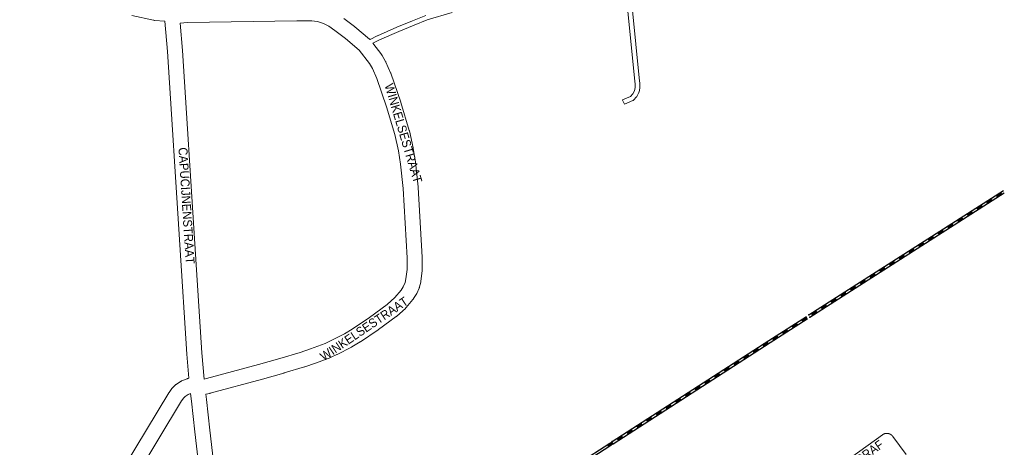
# Model space of a CAD drawing. Header units: metres. Extents: x 123819 to 142731, y 393440 to 405763.
# Tile 342 of 346: x 140474 to 141327, y 403177 to 403547. Entities that reach past the tile are written whole.
import ezdxf
from ezdxf.enums import TextEntityAlignment as Align

# ---------------------------------------------------------------- set-up
doc = ezdxf.new("R2010")
doc.units = ezdxf.units.M
doc.header["$MEASUREMENT"] = 0
for name, color, linetype, lineweight in [('gs-anno-wegen algemeen tekst', 7, 'Continuous', 0), ('gs-knt-paden', 7, 'Continuous', 0), ('gs-knt-spoorlijn', 7, 'Continuous', 30), ('gs-knt-wegen algemeen', 7, 'Continuous', 0)]:
    doc.layers.add(name, color=color, linetype=linetype, lineweight=lineweight)
doc.styles.add('Style-Arial', font='arial.ttf')

msp = doc.modelspace()

# ---------------------------------------------------------------- linework, layer by layer
at = {"layer": 'gs-knt-paden', "color": 7, "linetype": 'Continuous', "flags": 128}
for points in [[(140777.34, 403529.5), (140783.66, 403532.66), (140783.71, 403532.68), (140783.75, 403532.71), (140800.62, 403540.05), (140800.65, 403540.06), (140814.02, 403545.6), (140814.06, 403545.62), (140825.56, 403550.12)], [(140848.56, 403552.83), (140826.95, 403546.35), (140815.54, 403541.88), (140802.21, 403536.36), (140785.41, 403529.04), (140779.86, 403526.27)]]:
    msp.add_lwpolyline(points, dxfattribs=at)
msp.add_lwpolyline([(141004.74, 403554.44), (141010.44, 403496.35), (141011.06, 403491.3), (141011.07, 403491.22), (141011.08, 403491.13), (141011.08, 403491.05), (141011.08, 403487.6), (141011.08, 403487.53), (141011.07, 403487.45), (141011.06, 403487.37), (141011.05, 403487.29), (141011.04, 403487.21), (141010.41, 403484.08), (141010.39, 403483.99), (141010.37, 403483.9), (141010.34, 403483.81), (141010.31, 403483.73), (141010.27, 403483.64), (141010.23, 403483.56), (141008.54, 403480.24), (141008.5, 403480.16), (141008.45, 403480.08), (141008.41, 403480.01), (141008.35, 403479.93), (141008.3, 403479.86), (141008.24, 403479.8), (141005.73, 403477.04), (141005.67, 403476.97), (141005.6, 403476.9), (141005.53, 403476.84), (141005.45, 403476.78), (141005.37, 403476.73), (141005.29, 403476.67), (141005.21, 403476.63), (141005.12, 403476.58), (141005.04, 403476.54), (140997.72, 403473.41, -0.384594), (140997.7, 403473.41), (140996.13, 403477.09, -0.384593), (140996.13, 403477.1), (141003.05, 403480.07), (141005.08, 403482.3), (141006.53, 403485.14), (141007.06, 403487.8), (141007.06, 403490.93), (141006.45, 403495.88), (141006.44, 403495.93), (141000.74, 403554.03)], format="xyb", dxfattribs=at)
at = {"layer": 'gs-knt-spoorlijn', "color": 7, "linetype": 'Continuous'}
for p, q in [((141157.54, 403291.07), (141326.08, 403398.74)), ((141158.29, 403289.18), (141326.84, 403396.85)), ((141319.73, 403394.43), (141323.94, 403397.13)), ((141319.84, 403394.27), (141324.05, 403396.96)), ((141319.94, 403394.1), (141324.16, 403396.79)), ((141320.05, 403393.93), (141324.27, 403396.62)), ((141320.16, 403393.76), (141324.37, 403396.45)), ((141320.27, 403393.59), (141324.48, 403396.28)), ((141320.37, 403393.42), (141324.59, 403396.12)), ((141320.48, 403393.25), (141324.7, 403395.95)), ((141320.59, 403393.09), (141324.8, 403395.78)), ((141302.87, 403383.67), (141307.09, 403386.36)), ((141302.98, 403383.5), (141307.2, 403386.19)), ((141303.09, 403383.33), (141307.3, 403386.02)), ((141303.2, 403383.16), (141307.41, 403385.85)), ((141303.31, 403382.99), (141307.52, 403385.69)), ((141303.41, 403382.82), (141307.63, 403385.52)), ((141303.52, 403382.66), (141307.73, 403385.35)), ((141303.63, 403382.49), (141307.84, 403385.18)), ((141303.74, 403382.32), (141307.95, 403385.01)), ((141311.3, 403389.05), (141315.52, 403391.74)), ((141311.41, 403388.88), (141315.62, 403391.57)), ((141311.52, 403388.71), (141315.73, 403391.41)), ((141311.62, 403388.55), (141315.84, 403391.24)), ((141311.73, 403388.38), (141315.95, 403391.07)), ((141311.84, 403388.21), (141316.05, 403390.9)), ((141311.95, 403388.04), (141316.16, 403390.73)), ((141312.06, 403387.87), (141316.27, 403390.56)), ((141312.16, 403387.7), (141316.38, 403390.39)), ((141294.45, 403378.28), (141298.66, 403380.98)), ((141294.55, 403378.12), (141298.77, 403380.81)), ((141294.66, 403377.95), (141298.88, 403380.64)), ((141294.77, 403377.78), (141298.98, 403380.47)), ((141294.88, 403377.61), (141299.09, 403380.3)), ((141294.99, 403377.44), (141299.2, 403380.13)), ((141295.09, 403377.27), (141299.31, 403379.96)), ((141295.2, 403377.1), (141299.41, 403379.8)), ((141295.31, 403376.94), (141299.52, 403379.63)), ((141277.59, 403367.52), (141281.81, 403370.21)), ((141277.7, 403367.35), (141281.91, 403370.04)), ((141277.81, 403367.18), (141282.02, 403369.87)), ((141277.92, 403367.01), (141282.13, 403369.7)), ((141278.02, 403366.84), (141282.24, 403369.53)), ((141278.13, 403366.67), (141282.34, 403369.37)), ((141278.24, 403366.51), (141282.45, 403369.2)), ((141278.35, 403366.34), (141282.56, 403369.03)), ((141278.45, 403366.17), (141282.67, 403368.86)), ((141286.02, 403372.9), (141290.23, 403375.59)), ((141286.13, 403372.73), (141290.34, 403375.42)), ((141286.24, 403372.56), (141290.45, 403375.26)), ((141286.34, 403372.39), (141290.56, 403375.09)), ((141286.45, 403372.23), (141290.66, 403374.92)), ((141286.56, 403372.06), (141290.77, 403374.75)), ((141286.67, 403371.89), (141290.88, 403374.58)), ((141286.77, 403371.72), (141290.99, 403374.41)), ((141286.88, 403371.55), (141291.09, 403374.24)), ((141260.74, 403356.75), (141264.95, 403359.44)), ((141269.17, 403362.13), (141273.38, 403364.83)), ((141269.27, 403361.96), (141273.49, 403364.66)), ((141269.38, 403361.8), (141273.59, 403364.49)), ((141269.49, 403361.63), (141273.7, 403364.32)), ((141269.6, 403361.46), (141273.81, 403364.15)), ((141269.7, 403361.29), (141273.92, 403363.98)), ((141269.81, 403361.12), (141274.03, 403363.81)), ((141269.92, 403360.95), (141274.13, 403363.65)), ((141270.03, 403360.79), (141274.24, 403363.48)), ((141252.31, 403351.37), (141256.52, 403354.06)), ((141252.42, 403351.2), (141256.63, 403353.89)), ((141252.53, 403351.03), (141256.74, 403353.72)), ((141252.63, 403350.86), (141256.85, 403353.55)), ((141252.74, 403350.69), (141256.96, 403353.38)), ((141252.85, 403350.52), (141257.06, 403353.22)), ((141252.96, 403350.36), (141257.17, 403353.05)), ((141253.06, 403350.19), (141257.28, 403352.88)), ((141253.17, 403350.02), (141257.39, 403352.71)), ((141260.85, 403356.58), (141265.06, 403359.27)), ((141260.95, 403356.41), (141265.17, 403359.1)), ((141261.06, 403356.24), (141265.28, 403358.94)), ((141261.17, 403356.08), (141265.38, 403358.77)), ((141261.28, 403355.91), (141265.49, 403358.6)), ((141261.38, 403355.74), (141265.6, 403358.43)), ((141261.49, 403355.57), (141265.71, 403358.26)), ((141261.6, 403355.4), (141265.81, 403358.09)), ((141235.46, 403340.6), (141239.67, 403343.29)), ((141235.56, 403340.43), (141239.78, 403343.12)), ((141235.67, 403340.26), (141239.89, 403342.95)), ((141235.78, 403340.09), (141239.99, 403342.79)), ((141235.89, 403339.93), (141240.1, 403342.62)), ((141236, 403339.76), (141240.21, 403342.45)), ((141236.1, 403339.59), (141240.32, 403342.28)), ((141243.88, 403345.98), (141248.1, 403348.67)), ((141243.99, 403345.81), (141248.21, 403348.51)), ((141244.1, 403345.65), (141248.31, 403348.34)), ((141244.21, 403345.48), (141248.42, 403348.17)), ((141244.31, 403345.31), (141248.53, 403348)), ((141244.42, 403345.14), (141248.64, 403347.83)), ((141244.53, 403344.97), (141248.74, 403347.66)), ((141244.64, 403344.8), (141248.85, 403347.49)), ((141244.75, 403344.63), (141248.96, 403347.33)), ((141227.03, 403335.22), (141231.24, 403337.91)), ((141227.14, 403335.05), (141231.35, 403337.74)), ((141227.24, 403334.88), (141231.46, 403337.57)), ((141227.35, 403334.71), (141231.57, 403337.4)), ((141227.46, 403334.54), (141231.67, 403337.23)), ((141227.57, 403334.37), (141231.78, 403337.06)), ((141227.68, 403334.2), (141231.89, 403336.9)), ((141227.78, 403334.04), (141232, 403336.73)), ((141227.89, 403333.87), (141232.1, 403336.56)), ((141236.21, 403339.42), (141240.42, 403342.11)), ((141236.32, 403339.25), (141240.53, 403341.94)), ((141210.18, 403324.45), (141214.39, 403327.14)), ((141210.28, 403324.28), (141214.5, 403326.97)), ((141210.39, 403324.11), (141214.6, 403326.8)), ((141210.5, 403323.94), (141214.71, 403326.63)), ((141210.61, 403323.77), (141214.82, 403326.47)), ((141210.71, 403323.61), (141214.93, 403326.3)), ((141210.82, 403323.44), (141215.03, 403326.13)), ((141210.93, 403323.27), (141215.14, 403325.96)), ((141211.04, 403323.1), (141215.25, 403325.79)), ((141218.6, 403329.83), (141222.82, 403332.52)), ((141218.71, 403329.66), (141222.92, 403332.36)), ((141218.82, 403329.5), (141223.03, 403332.19)), ((141218.93, 403329.33), (141223.14, 403332.02)), ((141219.03, 403329.16), (141223.25, 403331.85)), ((141219.14, 403328.99), (141223.35, 403331.68)), ((141219.25, 403328.82), (141223.46, 403331.51)), ((141219.36, 403328.65), (141223.57, 403331.34)), ((141219.46, 403328.48), (141223.68, 403331.18)), ((141201.75, 403319.07), (141205.96, 403321.76)), ((141201.86, 403318.9), (141206.07, 403321.59)), ((141201.96, 403318.73), (141206.18, 403321.42)), ((141202.07, 403318.56), (141206.28, 403321.25)), ((141202.18, 403318.39), (141206.39, 403321.08)), ((141202.29, 403318.22), (141206.5, 403320.91)), ((141202.39, 403318.05), (141206.61, 403320.75)), ((141202.5, 403317.89), (141206.72, 403320.58)), ((141202.61, 403317.72), (141206.82, 403320.41)), ((141184.89, 403308.3), (141189.11, 403310.99)), ((141185, 403308.13), (141189.21, 403310.82)), ((141185.11, 403307.96), (141189.32, 403310.65)), ((141185.22, 403307.79), (141189.43, 403310.48)), ((141185.32, 403307.62), (141189.54, 403310.32)), ((141185.43, 403307.46), (141189.65, 403310.15)), ((141185.54, 403307.29), (141189.75, 403309.98)), ((141185.65, 403307.12), (141189.86, 403309.81)), ((141185.75, 403306.95), (141189.97, 403309.64)), ((141193.32, 403313.68), (141197.53, 403316.37)), ((141193.43, 403313.51), (141197.64, 403316.2)), ((141193.54, 403313.34), (141197.75, 403316.04)), ((141193.64, 403313.18), (141197.86, 403315.87)), ((141193.75, 403313.01), (141197.97, 403315.7)), ((141193.86, 403312.84), (141198.07, 403315.53)), ((141193.97, 403312.67), (141198.18, 403315.36)), ((141194.07, 403312.5), (141198.29, 403315.19)), ((141194.18, 403312.33), (141198.4, 403315.03)), ((141168.04, 403297.53), (141172.25, 403300.22)), ((141168.15, 403297.36), (141172.36, 403300.05)), ((141168.25, 403297.19), (141172.47, 403299.89)), ((141168.36, 403297.03), (141172.58, 403299.72)), ((141176.47, 403302.91), (141180.68, 403305.61)), ((141176.57, 403302.75), (141180.79, 403305.44)), ((141176.68, 403302.58), (141180.9, 403305.27)), ((141176.79, 403302.41), (141181, 403305.1)), ((141176.9, 403302.24), (141181.11, 403304.93)), ((141177, 403302.07), (141181.22, 403304.76)), ((141177.11, 403301.9), (141181.33, 403304.6)), ((141177.22, 403301.73), (141181.43, 403304.43)), ((141177.33, 403301.57), (141181.54, 403304.26)), ((141159.61, 403292.15), (141163.83, 403294.84)), ((141159.72, 403291.98), (141163.93, 403294.67)), ((141159.83, 403291.81), (141164.04, 403294.5)), ((141159.94, 403291.64), (141164.15, 403294.33)), ((141160.04, 403291.47), (141164.26, 403294.17)), ((141160.15, 403291.3), (141164.36, 403294)), ((141160.26, 403291.14), (141164.47, 403293.83)), ((141160.37, 403290.97), (141164.58, 403293.66)), ((141160.47, 403290.8), (141164.69, 403293.49)), ((141168.47, 403296.86), (141172.68, 403299.55)), ((141168.58, 403296.69), (141172.79, 403299.38)), ((141168.69, 403296.52), (141172.9, 403299.21)), ((141168.79, 403296.35), (141173.01, 403299.04)), ((141168.9, 403296.18), (141173.11, 403298.87)), ((141142.76, 403281.38), (141146.97, 403284.07)), ((141142.87, 403281.21), (141147.08, 403283.9)), ((141142.97, 403281.04), (141147.19, 403283.74)), ((141143.08, 403280.87), (141147.29, 403283.57)), ((141143.19, 403280.71), (141147.4, 403283.4)), ((141143.3, 403280.54), (141147.51, 403283.23)), ((141143.4, 403280.37), (141147.62, 403283.06)), ((141143.51, 403280.2), (141147.72, 403282.89)), ((141143.62, 403280.03), (141147.83, 403282.72)), ((141151.18, 403286.76), (141155.4, 403289.46)), ((141151.29, 403286.6), (141155.51, 403289.29)), ((141151.4, 403286.43), (141155.61, 403289.12)), ((141151.51, 403286.26), (141155.72, 403288.95)), ((141151.62, 403286.09), (141155.83, 403288.78)), ((141151.72, 403285.92), (141155.94, 403288.61)), ((141151.83, 403285.75), (141156.04, 403288.44)), ((141151.94, 403285.58), (141156.15, 403288.28)), ((141152.05, 403285.42), (141156.26, 403288.11)), ((141134.33, 403276), (141138.54, 403278.69)), ((141134.44, 403275.83), (141138.65, 403278.52)), ((141134.55, 403275.66), (141138.76, 403278.35)), ((141134.65, 403275.49), (141138.87, 403278.18)), ((141134.76, 403275.32), (141138.97, 403278.01)), ((141134.87, 403275.15), (141139.08, 403277.85)), ((141134.98, 403274.99), (141139.19, 403277.68)), ((141135.08, 403274.82), (141139.3, 403277.51)), ((141135.19, 403274.65), (141139.41, 403277.34)), ((141117.49, 403265.21), (141121.69, 403267.92)), ((141117.59, 403265.04), (141121.8, 403267.75)), ((141117.7, 403264.87), (141121.91, 403267.58)), ((141117.81, 403264.7), (141122.01, 403267.41)), ((141117.92, 403264.54), (141122.12, 403267.24)), ((141118.03, 403264.37), (141122.23, 403267.08)), ((141118.14, 403264.2), (141122.34, 403266.91)), ((141118.24, 403264.03), (141122.45, 403266.74)), ((141118.35, 403263.86), (141122.56, 403266.57)), ((141125.9, 403270.61), (141130.12, 403273.31)), ((141126.01, 403270.44), (141130.22, 403273.14)), ((141126.12, 403270.28), (141130.33, 403272.97)), ((141126.23, 403270.11), (141130.44, 403272.8)), ((141126.33, 403269.94), (141130.55, 403272.63)), ((141126.44, 403269.77), (141130.66, 403272.46)), ((141126.55, 403269.6), (141130.76, 403272.29)), ((141126.66, 403269.43), (141130.87, 403272.13)), ((141126.76, 403269.27), (141130.98, 403271.96)), ((141100.67, 403254.38), (141104.87, 403257.09)), ((141100.78, 403254.21), (141104.98, 403256.92)), ((141109.08, 403259.8), (141113.28, 403262.5)), ((141109.19, 403259.63), (141113.39, 403262.33)), ((141109.29, 403259.46), (141113.5, 403262.17)), ((141109.4, 403259.29), (141113.61, 403262)), ((141109.51, 403259.12), (141113.72, 403261.83)), ((141109.62, 403258.95), (141113.82, 403261.66)), ((141109.73, 403258.79), (141113.93, 403261.49)), ((141109.84, 403258.62), (141114.04, 403261.33)), ((141109.94, 403258.45), (141114.15, 403261.16)), ((141092.26, 403248.97), (141096.47, 403251.68)), ((141092.37, 403248.8), (141096.57, 403251.51)), ((141092.48, 403248.63), (141096.68, 403251.34)), ((141092.59, 403248.46), (141096.79, 403251.17)), ((141092.7, 403248.3), (141096.9, 403251)), ((141092.8, 403248.13), (141097.01, 403250.83)), ((141092.91, 403247.96), (141097.12, 403250.67)), ((141093.02, 403247.79), (141097.22, 403250.5)), ((141093.13, 403247.62), (141097.33, 403250.33)), ((141100.89, 403254.05), (141105.09, 403256.75)), ((141101, 403253.88), (141105.2, 403256.58)), ((141101.1, 403253.71), (141105.31, 403256.42)), ((141101.21, 403253.54), (141105.42, 403256.25)), ((141101.32, 403253.37), (141105.52, 403256.08)), ((141101.43, 403253.2), (141105.63, 403255.91)), ((141101.54, 403253.04), (141105.74, 403255.74)), ((141075.45, 403238.14), (141079.65, 403240.85)), ((141075.55, 403237.97), (141079.76, 403240.68)), ((141075.66, 403237.8), (141079.87, 403240.51)), ((141075.77, 403237.64), (141079.98, 403240.34)), ((141075.88, 403237.47), (141080.08, 403240.18)), ((141075.99, 403237.3), (141080.19, 403240.01)), ((141083.85, 403243.55), (141088.06, 403246.26)), ((141083.96, 403243.39), (141088.17, 403246.09)), ((141084.07, 403243.22), (141088.27, 403245.93)), ((141084.18, 403243.05), (141088.38, 403245.76)), ((141084.29, 403242.88), (141088.49, 403245.59)), ((141084.4, 403242.71), (141088.6, 403245.42)), ((141084.5, 403242.55), (141088.71, 403245.25)), ((141084.61, 403242.38), (141088.82, 403245.08)), ((141084.72, 403242.21), (141088.92, 403244.92)), ((141067.04, 403232.73), (141071.24, 403235.43)), ((141067.15, 403232.56), (141071.35, 403235.27)), ((141067.26, 403232.39), (141071.46, 403235.1)), ((141067.36, 403232.22), (141071.57, 403234.93)), ((141067.47, 403232.05), (141071.68, 403234.76)), ((141067.58, 403231.89), (141071.78, 403234.59)), ((141067.69, 403231.72), (141071.89, 403234.43)), ((141067.8, 403231.55), (141072, 403234.26)), ((141067.9, 403231.38), (141072.11, 403234.09)), ((141076.1, 403237.13), (141080.3, 403239.84)), ((141076.2, 403236.96), (141080.41, 403239.67)), ((141076.31, 403236.8), (141080.52, 403239.5)), ((141050.22, 403221.9), (141054.43, 403224.61)), ((141050.33, 403221.73), (141054.53, 403224.44)), ((141050.44, 403221.56), (141054.64, 403224.27)), ((141050.55, 403221.4), (141054.75, 403224.1)), ((141050.66, 403221.23), (141054.86, 403223.93)), ((141050.76, 403221.06), (141054.97, 403223.77)), ((141050.87, 403220.89), (141055.08, 403223.6)), ((141050.98, 403220.72), (141055.18, 403223.43)), ((141051.09, 403220.56), (141055.29, 403223.26)), ((141058.63, 403227.31), (141062.83, 403230.02)), ((141058.74, 403227.15), (141062.94, 403229.85)), ((141058.85, 403226.98), (141063.05, 403229.68)), ((141058.96, 403226.81), (141063.16, 403229.52)), ((141059.06, 403226.64), (141063.27, 403229.35)), ((141059.17, 403226.47), (141063.38, 403229.18)), ((141059.28, 403226.31), (141063.48, 403229.01)), ((141059.39, 403226.14), (141063.59, 403228.84)), ((141059.5, 403225.97), (141063.7, 403228.68)), ((141041.81, 403216.49), (141046.02, 403219.19)), ((141041.92, 403216.32), (141046.13, 403219.03)), ((141042.03, 403216.15), (141046.24, 403218.86)), ((141042.14, 403215.98), (141046.34, 403218.69)), ((141042.25, 403215.81), (141046.45, 403218.52)), ((141042.36, 403215.65), (141046.56, 403218.35)), ((141042.46, 403215.48), (141046.67, 403218.18)), ((141042.57, 403215.31), (141046.78, 403218.02)), ((141042.68, 403215.14), (141046.88, 403217.85)), ((141025, 403205.66), (141029.2, 403208.37)), ((141025.11, 403205.49), (141029.31, 403208.2)), ((141025.22, 403205.32), (141029.42, 403208.03)), ((141025.32, 403205.16), (141029.53, 403207.86)), ((141025.43, 403204.99), (141029.64, 403207.69)), ((141025.54, 403204.82), (141029.74, 403207.53)), ((141025.65, 403204.65), (141029.85, 403207.36)), ((141025.76, 403204.48), (141029.96, 403207.19)), ((141025.87, 403204.31), (141030.07, 403207.02)), ((141033.41, 403211.07), (141037.61, 403213.78)), ((141033.52, 403210.91), (141037.72, 403213.61)), ((141033.62, 403210.74), (141037.83, 403213.44)), ((141033.73, 403210.57), (141037.94, 403213.28)), ((141033.84, 403210.4), (141038.04, 403213.11)), ((141033.95, 403210.23), (141038.15, 403212.94)), ((141034.06, 403210.06), (141038.26, 403212.77)), ((141034.16, 403209.9), (141038.37, 403212.6)), ((141034.27, 403209.73), (141038.48, 403212.43)), ((141008.18, 403194.83), (141012.39, 403197.54)), ((141008.29, 403194.66), (141012.5, 403197.37)), ((141016.59, 403200.25), (141020.8, 403202.95)), ((141016.7, 403200.08), (141020.9, 403202.78)), ((141016.81, 403199.91), (141021.01, 403202.62)), ((141016.92, 403199.74), (141021.12, 403202.45)), ((141017.02, 403199.57), (141021.23, 403202.28)), ((141017.13, 403199.41), (141021.34, 403202.11)), ((141017.24, 403199.24), (141021.44, 403201.94)), ((141017.35, 403199.07), (141021.55, 403201.78)), ((141017.46, 403198.9), (141021.66, 403201.61)), ((140999.78, 403189.42), (141003.98, 403192.13)), ((140999.88, 403189.25), (141004.09, 403191.96)), ((140999.99, 403189.08), (141004.2, 403191.79)), ((141000.1, 403188.91), (141004.3, 403191.62)), ((141000.21, 403188.75), (141004.41, 403191.45)), ((141000.32, 403188.58), (141004.52, 403191.28)), ((141000.42, 403188.41), (141004.63, 403191.12)), ((141000.53, 403188.24), (141004.74, 403190.95)), ((141000.64, 403188.07), (141004.85, 403190.78)), ((141008.4, 403194.5), (141012.6, 403197.2)), ((141008.51, 403194.33), (141012.71, 403197.03)), ((141008.62, 403194.16), (141012.82, 403196.87)), ((141008.72, 403193.99), (141012.93, 403196.7)), ((141008.83, 403193.82), (141013.04, 403196.53)), ((141008.94, 403193.66), (141013.14, 403196.36)), ((141009.05, 403193.49), (141013.25, 403196.19)), ((140816.94, 403071.95), (140985.09, 403180.22)), ((140982.96, 403178.59), (140987.16, 403181.3)), ((140983.07, 403178.42), (140987.27, 403181.13)), ((140983.18, 403178.26), (140987.38, 403180.96)), ((140983.28, 403178.09), (140987.49, 403180.79)), ((140983.39, 403177.92), (140987.6, 403180.63)), ((140983.5, 403177.75), (140987.7, 403180.46)), ((140983.61, 403177.58), (140987.81, 403180.29)), ((140991.37, 403184.01), (140995.57, 403186.71)), ((140991.48, 403183.84), (140995.68, 403186.54)), ((140991.58, 403183.67), (140995.79, 403186.38)), ((140991.69, 403183.5), (140995.9, 403186.21)), ((140991.8, 403183.33), (140996, 403186.04)), ((140991.91, 403183.16), (140996.11, 403185.87)), ((140992.02, 403183), (140996.22, 403185.7)), ((140992.13, 403182.83), (140996.33, 403185.53)), ((140992.23, 403182.66), (140996.44, 403185.37)), ((140817.69, 403070.05), (140985.85, 403178.33)), ((140983.72, 403177.41), (140987.92, 403180.12)), ((140983.83, 403177.25), (140988.03, 403179.95))]:
    msp.add_line(p, q, dxfattribs=at)
at = {"layer": 'gs-knt-spoorlijn', "color": 7, "linetype": 'Continuous', "flags": 128}
for points in [[(140987.2, 403181.57), (141122.78, 403268.87), (141155.43, 403289.73)], [(140987.95, 403179.68), (141123.86, 403267.19), (141156.19, 403287.84)]]:
    msp.add_lwpolyline(points, dxfattribs=at)
at = {"layer": 'gs-knt-spoorlijn', "color": 7, "linetype": 'Continuous'}
for p in [(141157.54, 403291.07), (141158.29, 403289.18), (140987.2, 403181.57), (140987.95, 403179.68)]:
    msp.add_point(p, dxfattribs=at)
at = {"layer": 'gs-knt-wegen algemeen', "color": 7, "linetype": 'Continuous', "flags": 128}
for points in [[(140599.51, 403545.32), (140599.25, 403545.35), (140590.8, 403545.98), (140590.48, 403546.01), (140590.17, 403546.05), (140589.86, 403546.12), (140570.99, 403550.34)], [(140754.54, 403547.65), (140763.94, 403540.67), (140764.09, 403540.56), (140764.23, 403540.44), (140776.97, 403529.82), (140777.15, 403529.67), (140777.21, 403529.62), (140777.34, 403529.5)], [(140620.47, 403236.34), (140618.54, 403257.08), (140618.52, 403257.27), (140612.64, 403351.69), (140602.01, 403518.94), (140599.51, 403545.32)], [(140633.62, 403235.53), (140635.78, 403235.95), (140680.7, 403248.18), (140699.13, 403253.33), (140716.83, 403258.68), (140725.73, 403261.69), (140738.47, 403266.48), (140743.01, 403268.6), (140755.23, 403274.82), (140761.91, 403278.81), (140776.98, 403289), (140792.16, 403300.04), (140798.86, 403306.12), (140804.32, 403312.61), (140806.1, 403315.4), (140807.72, 403319.06), (140808.5, 403322.23), (140809.57, 403330.45), (140809.44, 403340.46), (140806.09, 403400.57), (140803.79, 403421.63), (140802, 403432.98), (140798.81, 403447.2), (140791.63, 403471.19), (140783.1, 403495.68), (140779.38, 403504.25), (140776.85, 403508.57), (140768.05, 403520.31), (140756.04, 403530.32), (140746.84, 403537.15), (140741.54, 403540.91), (140738.31, 403542.62), (140734.78, 403544.05), (140731.46, 403545), (140726.81, 403545.49), (140713.84, 403545.49), (140619.13, 403544.09), (140612.77, 403543.45)], [(140612.77, 403543.45), (140614.98, 403520.07), (140614.99, 403519.87), (140625.63, 403352.51), (140625.63, 403352.5), (140631.51, 403258.18), (140633.62, 403235.53)], [(140779.86, 403526.27), (140787.49, 403516.08), (140787.63, 403515.88), (140787.77, 403515.68), (140787.9, 403515.47), (140790.81, 403510.5), (140790.94, 403510.27), (140791.06, 403510.04), (140791.17, 403509.8), (140795.14, 403500.65), (140795.24, 403500.42), (140795.32, 403500.19), (140803.97, 403475.33), (140804.06, 403475.06), (140811.35, 403450.72), (140811.42, 403450.5), (140811.47, 403450.27), (140814.75, 403435.63), (140814.79, 403435.42), (140814.82, 403435.22), (140816.68, 403423.51), (140816.72, 403423.2), (140819.05, 403401.81), (140819.07, 403401.64), (140819.08, 403401.47), (140822.45, 403341.04), (140822.46, 403340.76), (140822.59, 403330.15), (140822.59, 403329.84), (140822.57, 403329.53), (140822.54, 403329.23), (140821.36, 403320.2), (140821.33, 403319.96), (140821.28, 403319.73), (140821.23, 403319.5), (140820.23, 403315.41), (140820.16, 403315.13), (140820.07, 403314.85), (140819.97, 403314.57), (140819.86, 403314.3), (140817.79, 403309.66), (140817.69, 403309.44), (140817.58, 403309.23), (140817.46, 403309.02), (140817.33, 403308.81), (140815.06, 403305.25), (140814.9, 403305.01), (140814.73, 403304.78), (140814.55, 403304.56), (140808.54, 403297.41), (140808.35, 403297.19), (140808.14, 403296.98), (140807.93, 403296.78), (140800.65, 403290.17), (140800.48, 403290.01), (140800.29, 403289.86), (140800.11, 403289.72), (140784.55, 403278.41), (140784.36, 403278.28), (140769.06, 403267.93), (140768.9, 403267.83), (140768.75, 403267.73), (140761.71, 403263.53), (140761.52, 403263.42), (140761.33, 403263.32), (140748.82, 403256.95), (140748.62, 403256.85), (140743.75, 403254.58), (140743.52, 403254.48), (140743.29, 403254.39), (140730.21, 403249.47), (140730, 403249.39), (140720.9, 403246.32), (140720.7, 403246.25), (140702.83, 403240.85), (140702.7, 403240.81), (140684.19, 403235.64), (140684.15, 403235.63), (140638.96, 403223.32), (140638.73, 403223.26), (140638.49, 403223.21), (140635.08, 403222.55)], [(140564.41, 403159.68), (140603.07, 403223.66), (140603.19, 403223.86), (140603.33, 403224.05), (140605.72, 403227.44), (140605.9, 403227.67), (140606.08, 403227.9), (140606.28, 403228.12), (140606.48, 403228.33), (140608.39, 403230.19), (140608.61, 403230.4), (140608.83, 403230.59), (140609.07, 403230.77), (140609.31, 403230.95), (140613.09, 403233.47), (140613.33, 403233.63), (140613.58, 403233.77), (140613.83, 403233.9), (140614.09, 403234.02), (140614.35, 403234.13), (140618.86, 403235.89), (140619.12, 403235.98), (140619.38, 403236.06), (140619.65, 403236.14), (140620.47, 403236.34)], [(140621.9, 403223.1), (140619.74, 403222.26), (140617.06, 403220.46), (140616.01, 403219.43), (140614.09, 403216.72), (140575.55, 403152.93), (140575.53, 403152.91), (140527.3, 403073.9), (140527.27, 403073.85), (140450.29, 402950.19), (140450.13, 402949.95), (140449.96, 402949.72), (140449.79, 402949.49), (140445.29, 402944.02), (140445.09, 402943.79), (140444.88, 402943.57), (140444.65, 402943.36), (140444.42, 402943.16), (140441.91, 402941.07), (140441.8, 402940.97), (140421.07, 402924.51)], [(140635.08, 403222.55), (140635.61, 403218.04), (140635.62, 403217.99), (140638.57, 403191.43), (140664.34, 402970.27), (140664.36, 402970.06), (140665.02, 402962.27), (140672.3, 402889.06), (140673.06, 402885.51)], [(141145.86, 403133.02), (141221.21, 403187.38), (141221.42, 403187.52), (141221.55, 403187.61), (141221.69, 403187.69), (141221.83, 403187.77), (141221.97, 403187.85), (141222.11, 403187.92), (141222.26, 403187.99), (141222.4, 403188.06), (141222.55, 403188.12), (141222.7, 403188.18), (141222.85, 403188.24), (141223, 403188.29), (141223.15, 403188.33), (141223.3, 403188.38), (141223.46, 403188.42), (141223.61, 403188.45), (141223.77, 403188.49), (141223.93, 403188.52), (141224.09, 403188.54), (141224.24, 403188.56), (141224.4, 403188.58), (141224.56, 403188.59), (141224.72, 403188.6), (141224.88, 403188.6), (141225.04, 403188.61), (141225.2, 403188.6), (141225.36, 403188.6), (141225.52, 403188.59), (141225.68, 403188.57), (141225.84, 403188.55), (141226, 403188.53), (141226.15, 403188.51), (141226.31, 403188.48), (141226.47, 403188.44), (141226.62, 403188.41), (141226.78, 403188.36), (141226.93, 403188.32), (141227.08, 403188.27), (141227.23, 403188.22), (141227.38, 403188.16), (141227.53, 403188.1), (141227.68, 403188.04), (141227.82, 403187.97), (141227.96, 403187.9), (141228.11, 403187.83), (141228.25, 403187.75), (141228.38, 403187.67), (141228.52, 403187.58), (141228.65, 403187.49), (141228.78, 403187.4), (141228.91, 403187.31), (141229.04, 403187.21), (141229.16, 403187.11), (141229.29, 403187.01), (141229.4, 403186.9), (141229.52, 403186.79), (141229.64, 403186.68), (141229.75, 403186.57), (141229.85, 403186.45), (141229.96, 403186.33), (141230.06, 403186.21), (141230.16, 403186.08), (141230.22, 403186)], [(141230.22, 403186), (141241.86, 403170.46), (141241.94, 403170.37)], [(141230.22, 403186), (141230.22, 403186), (141230.22, 403186)], [(141230.22, 403186), (141230.22, 403186), (141230.22, 403186)]]:
    msp.add_lwpolyline(points, dxfattribs=at)
msp.add_lwpolyline([(140661.71, 402879.44), (140661.12, 402879.18), (140661.12, 402879.18, -0.471494), (140661.1, 402879.19), (140661.1, 402879.19), (140659.5, 402886.69), (140659.45, 402886.93), (140659.41, 402887.17), (140659.38, 402887.41), (140652.06, 402961.03), (140652.05, 402961.12), (140651.4, 402968.86), (140625.63, 403189.94), (140625.63, 403189.97), (140622.68, 403216.53), (140621.9, 403223.1)], format="xyb", dxfattribs=at)

# ---------------------------------------------------------------- texts
at = {"layer": 'gs-anno-wegen algemeen tekst', "color": 7, "style": 'Style-Arial', "width": 0.909091}
for s, rotation, p in [('WINKELSESTRAAT', 286.67354, (140806.32, 403448.32)), ('CAPUCIJNENSTRAAT', 273.63769, (140618.38, 403385.67)), ('WINKELSESTRAAT', 34.071, (140772.18, 403279.11)), ('PAARDENDRAF', 35.80894, (141190.81, 403158.66))]:
    msp.add_text(s, height=7.7, rotation=rotation, dxfattribs=at).set_placement(p, align=Align.MIDDLE_CENTER)

doc.saveas('drawing.dxf')
